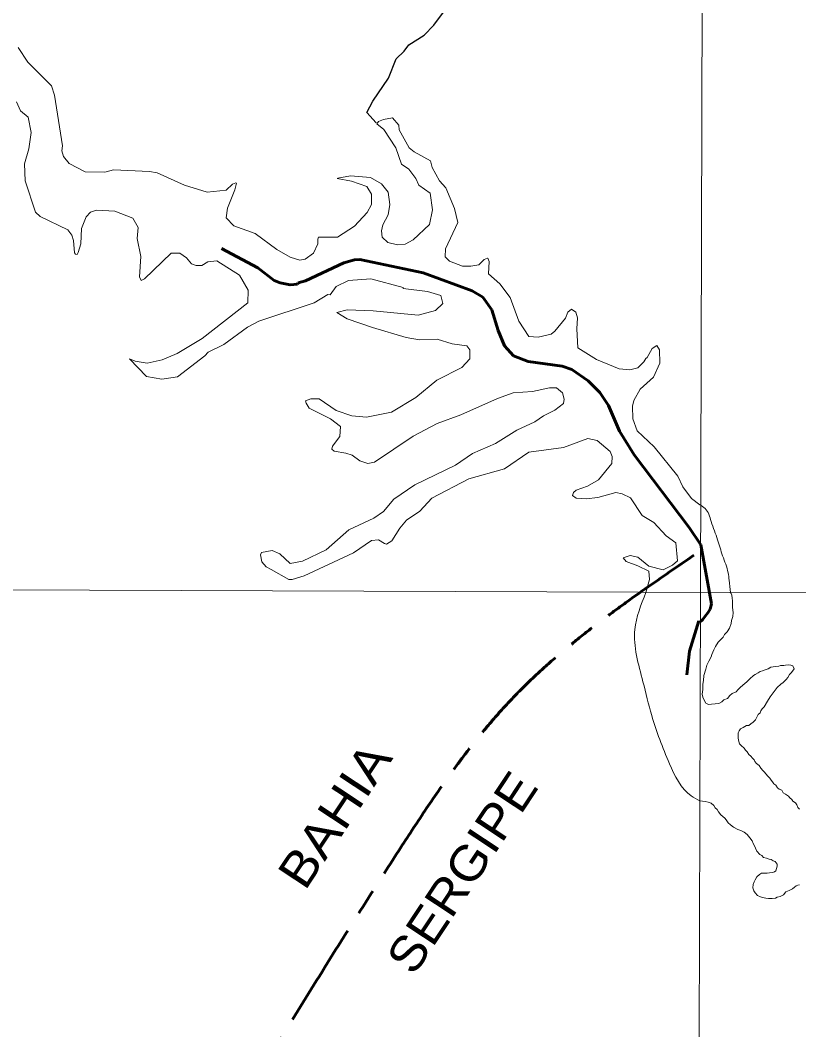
# Model space of a CAD drawing. Extents: x 553962 to 842807, y 8883888 to 9032388.
# Drawn here: x 601949 to 610893, y 8944676 to 8956284 of the extents above; entities that cross this region are included whole.
import ezdxf
from ezdxf.enums import TextEntityAlignment as Align

# ---------------------------------------------------------------- set-up
doc = ezdxf.new("R2010")
doc.units = 0
doc.header["$LTSCALE"] = 200
doc.linetypes.add('LONG_DASH_SHORT_DASH', pattern=[9.9, 6, -1.2, 1.5, -1.2])
for name, color, linetype, lineweight in [('1', 7, 'Continuous', 13), ('24', 7, 'Continuous', 25), ('25', 7, 'Continuous', 13), ('7', 7, 'Continuous', 90)]:
    doc.layers.add(name, color=color, linetype=linetype, lineweight=lineweight)
doc.layers.add('42', color=7, linetype='Continuous')

msp = doc.modelspace()

# ---------------------------------------------------------------- linework, layer by layer
at = {"layer": '1'}
msp.add_line((565315.3, 8949866.8), (791497.7, 8949052.2), dxfattribs=at)
msp.add_lwpolyline([(609971.9, 9023551.8), (609764.7, 8949706.7), (609734.2, 8939404.4)], dxfattribs=at)
at = {"layer": '24'}
msp.add_lwpolyline([(606039.3, 8955103.8), (605929.6, 8955224.5), (605999.4, 8955353.7), (606180, 8955619.3), (606269.2, 8955840.2), (606360.2, 8955926.9), (606411.5, 8955999.5), (606589.9, 8956112.1), (606699.8, 8956226.1), (606821.6, 8956390.6), (606950.7, 8956641.4)], dxfattribs=at)
at = {"layer": '25'}
for points in [[(604895.8, 8953649.4), (604648, 8953830.8), (604402.7, 8953921.2), (604313.5, 8954010.1), (604331.8, 8954124.8), (604416, 8954332.4), (604432.7, 8954411.5), (604424.9, 8954413.6), (604386.7, 8954398.7), (604315.2, 8954330), (604098.3, 8954307.6), (603837.5, 8954388.2), (603522.6, 8954529.5), (603434.3, 8954545.5), (603019.3, 8954562.1), (602920.8, 8954535.9), (602695.5, 8954541), (602512.3, 8954636.9), (602447.2, 8954715.8), (602427.7, 8954781.3), (602434.1, 8954838.6), (602343.7, 8955420.5), (602307.6, 8955528.7), (602034.6, 8955801.4), (601924, 8955971.4)], [(601906.3, 8955346.6), (601953.1, 8955243.3), (602040.9, 8955167.5), (602075.2, 8954992.2), (602048.3, 8954806.2), (601997.4, 8954631), (602004.3, 8954436.4), (602125.1, 8954076), (602178.8, 8954026.5), (602495.4, 8953875), (602540.8, 8953812.8), (602559.9, 8953751), (602571, 8953609), (602585, 8953593.4), (602602.1, 8953591.9), (602614.5, 8953612.1), (602644, 8953712.8), (602654.8, 8953889.2), (602707.2, 8954022.7), (602755.2, 8954075.4), (602826.2, 8954100.6), (603037.5, 8954088.3), (603242.6, 8954010), (603302.4, 8953902.3), (603291.6, 8953774.8), (603334.3, 8953568.7), (603320.8, 8953334.8), (603337.9, 8953292.8), (603376.7, 8953311.5), (603681.8, 8953605.2), (603783.3, 8953607.1), (603860.4, 8953553.3), (603916.9, 8953484.5), (603968.4, 8953462.4), (604033.7, 8953462.8), (604105.8, 8953505.2), (604208, 8953515.8), (604469.3, 8953354.2), (604566.2, 8953179.1), (604565.7, 8953033.2)], [(609755.4, 8950712.2), (609661.1, 8950783.5), (609561, 8950917.9), (609502.2, 8951042.1), (609232.8, 8951376.9), (609037.8, 8951563.3), (608987.2, 8951699.7), (608983.5, 8951846.5), (608997.5, 8951911.8), (609071.5, 8952043.1), (609222.8, 8952181.3), (609297.8, 8952340.2), (609292, 8952494.6), (609262.3, 8952545.1), (609208.4, 8952508.9), (609150.1, 8952407.8), (609137, 8952393.4), (609112.2, 8952354.9), (609043.5, 8952286.2), (608950.9, 8952265), (608829.5, 8952275.2), (608570.6, 8952384.4), (608354.7, 8952517.4), (608341.8, 8952734.8), (608352.3, 8952862.7), (608331.7, 8952926.3), (608281.3, 8952961.5), (608241.6, 8952927.5), (608214.1, 8952858.4), (608092.3, 8952708.4), (608046.9, 8952676.2), (607900.7, 8952638.1), (607791.6, 8952649), (607678.7, 8952823.7), (607576.2, 8953096.8), (607460.3, 8953252.1), (607330.5, 8953367), (607335.3, 8953510.5), (607319.8, 8953546.9), (607315.4, 8953548.9), (607278.7, 8953534.6), (607216.5, 8953473.1), (607127, 8953454.3), (607030.5, 8953457.3), (606882.1, 8953514.2), (606832.1, 8953564.1), (606835, 8953655.9), (606976.1, 8953957.7), (606939.6, 8954118.5), (606839.8, 8954356.2), (606764, 8954436.8), (606681.6, 8954591.6), (606663.8, 8954666.8), (606474.6, 8954769), (606419, 8954817.7), (606301.8, 8955025.5), (606297.6, 8955076.7), (606224.7, 8955160), (606120.8, 8955143.2), (606065.2, 8955120.1), (606045.1, 8955091.1), (606126.8, 8955027.9), (606264.5, 8954818.1), (606327.6, 8954629.3), (606412.6, 8954571)], [(606412.6, 8954571), (606492.4, 8954462.3), (606527.5, 8954387.4), (606659.3, 8954296.9), (606686, 8954102.5), (606651.8, 8953936.7), (606463.9, 8953759.9), (606370.3, 8953707.3), (606285.1, 8953700.2), (606172.6, 8953730.1), (606105.6, 8953789.7), (606098, 8953860.6), (606114.5, 8953932), (606175.8, 8954045.5), (606193.7, 8954164.2), (606175.7, 8954305.4), (606098.8, 8954404.1), (605973.2, 8954477.1), (605744.8, 8954495.8), (605598.2, 8954469.8), (605590.6, 8954462.3), (605753.2, 8954432.8), (605930.1, 8954372.2), (605986.4, 8954284.2), (605983.7, 8954165.7), (605933.2, 8954074.1), (605787.4, 8953917.3), (605593.6, 8953791), (605376.4, 8953790.1), (605366.2, 8953765.9), (605368.2, 8953714.1), (605319.2, 8953604.5), (605221.1, 8953536.7), (605160.9, 8953526.6), (605051.4, 8953560.8), (604895.8, 8953649.4)], [(604565.7, 8953033.2), (604039.8, 8952623.7), (603751, 8952453.4), (603581, 8952379.4), (603408.9, 8952341.9), (603268.4, 8952362.5), (603203, 8952391.3), (603399.1, 8952188.3), (603575.4, 8952157.8), (603757.4, 8952182.5), (604071.5, 8952424.1), (604106.4, 8952466.2), (604288.1, 8952555.8), (604561.1, 8952755.6), (604691.9, 8952825.4), (605325.8, 8953035.4), (605484, 8953128.6), (605511, 8953128.4), (605579.5, 8953221.7), (605719.6, 8953290.4), (605976.2, 8953310), (606348.4, 8953209.8), (606349.1, 8953199.3), (606627.5, 8953166), (606782.2, 8953118.9), (606803.1, 8953027.3), (606720.6, 8952947.4), (606519.6, 8952891.6), (606003.2, 8952941.1)], [(606003.2, 8952941.1), (605703.8, 8952954.5), (605588.1, 8952922.2), (605703.8, 8952849.4), (605995.3, 8952749.3), (606381.6, 8952634.1), (606534.5, 8952611), (606739.1, 8952617.5), (606911.6, 8952561.5), (607081, 8952539.2), (607113.4, 8952492.8), (607113.5, 8952391.1), (607023.8, 8952292), (606734.5, 8952146.5), (606495.7, 8951946), (606213.2, 8951778.7), (605929, 8951719.6), (605757, 8951735), (605578.7, 8951796.6), (605382.1, 8951930.4), (605288.8, 8951932.5), (605226.8, 8951908.2), (605232.2, 8951881.3), (605267.2, 8951822), (605514.5, 8951699.4), (605627.5, 8951614.5), (605620, 8951495.8), (605536.3, 8951386.5), (605528.7, 8951351.7), (605555.2, 8951329.8), (605690.4, 8951305.3), (605763.9, 8951283), (605848.8, 8951216.1), (605942.1, 8951185.6), (606018, 8951204.4), (606463.2, 8951500.4), (606738.6, 8951647.1), (607011.1, 8951745.5), (607430.1, 8951933.6), (607613.6, 8951999.1), (607833.1, 8952016.1), (608030.1, 8952056.4), (608109.9, 8952056.6), (608176.9, 8951998), (608199.3, 8951925.6), (608189.8, 8951877.6), (608090.2, 8951799.8), (607960.9, 8951735.6), (607862.5, 8951666.2), (607653, 8951570.5), (607410.8, 8951418.3), (607144.4, 8951302.6), (606950.8, 8951166.6), (606482.1, 8950942.3), (606242.9, 8950775.2), (606123, 8950635.5), (606012.1, 8950556.7), (605725, 8950424.5), (605463.8, 8950193.5), (605190.6, 8950065.5), (605051.5, 8950037.1), (604931.9, 8950147.3), (604842.4, 8950186), (604720.3, 8950162.6), (604710.1, 8950138.4)], [(604710.1, 8950138.4), (604726.6, 8950056.6), (604775, 8950000.1), (604833.2, 8949967.4), (605034.8, 8949852), (605074.3, 8949852.1), (605210.6, 8949895.6), (605776.5, 8950159.4), (605984.7, 8950300.3), (606066, 8950310.7), (606133.6, 8950266.2), (606157.8, 8950260.8), (606219.7, 8950297.6), (606309.2, 8950444.5), (606386.8, 8950535.4), (606539, 8950640.6), (606679, 8950789), (607103.1, 8951009.8), (607511.4, 8951127.6), (607793.4, 8951318.1), (608189.8, 8951370), (608470.1, 8951476.1), (608576.2, 8951452.3), (608726.2, 8951326.4), (608749.8, 8951266.5), (608747.2, 8951186.9), (608590.8, 8950999.1), (608464.4, 8950928.1), (608333.9, 8950879.5), (608305.4, 8950852.7), (608293.4, 8950819), (608336.8, 8950788.8), (608450, 8950780.2), (608584.4, 8950796.9), (608792.8, 8950853.3), (608865.7, 8950839.8)], [(608865.7, 8950839.8), (608961.3, 8950792.2), (609092.6, 8950589), (609228.6, 8950508.5), (609370.6, 8950354.8), (609479, 8950274.1), (609498.7, 8950068.9), (609441.2, 8950017.2), (609336.6, 8949965), (609169.4, 8950008.4), (609042.6, 8950111.6), (608957.7, 8950128.6), (608874.2, 8950101.3), (608908.7, 8950059.5), (609044.9, 8950008.9), (609169.7, 8949947.6), (609179.8, 8949852.8), (609137, 8949702.7)], [(609792.6, 8948650.3), (609799.1, 8948692.7), (609802.3, 8948751.2), (609825.2, 8948822.9), (609838.2, 8948868.4), (609861, 8948914), (609887.1, 8948962.8), (609893.6, 8948992.1), (609916.4, 8949044.2), (609935.9, 8949083.3), (609968.5, 8949132.1), (610001.1, 8949167.9), (610023.9, 8949190.7), (610040.2, 8949220), (610069.5, 8949252.6), (610095.5, 8949294.9), (610115.1, 8949347), (610121.6, 8949382.8), (610134.6, 8949428.4), (610141.1, 8949473.9), (610130.7, 8949532.9), (610130.9, 8949558), (610131.1, 8949578), (610131.3, 8949608.1), (610129, 8949638.1), (610124.3, 8949673.2), (610117, 8949693.3), (610108.9, 8949704.2)], [(610788.6, 8947343.2), (610773.7, 8947363.3), (610741.4, 8947383.6), (610714, 8947401.3), (610696.7, 8947431.4), (610669.3, 8947444.1), (610646.9, 8947459.3), (610629.6, 8947486.9), (610607.2, 8947504.6), (610592.4, 8947527.2), (610577.6, 8947547.4), (610560.2, 8947570), (610537.9, 8947590.2), (610515.6, 8947617.9), (610498.2, 8947638), (610480.8, 8947658.2), (610456, 8947683.4), (610438.8, 8947716), (610408.9, 8947736.2), (610389.1, 8947758.9), (610381.7, 8947779), (610361.9, 8947799.2), (610342, 8947821.8), (610319.7, 8947842), (610299.9, 8947872.2), (610282.5, 8947892.3), (610265.2, 8947912.5), (610232.9, 8947945.2), (610213.1, 8947965.4), (610205.8, 8947990.5), (610198.6, 8948030.6), (610196.3, 8948068.1), (610196.5, 8948090.7), (610206.7, 8948113.1), (610224.4, 8948135.5), (610254.5, 8948152.9), (610292.2, 8948175.1), (610319.7, 8948175), (610342.4, 8948194.8), (610367.5, 8948214.7), (610395.2, 8948239.6), (610407.9, 8948264.5), (610425.7, 8948299.4), (610450.9, 8948321.8), (610458.6, 8948344.3), (610471.2, 8948366.7), (610493.9, 8948389.1), (610533.4, 8948456.2), (610564.5, 8948504.9), (610611, 8948567), (610646.5, 8948613.2), (610686.8, 8948650.5), (610711.9, 8948670.4), (610749.7, 8948705.2), (610767.4, 8948727.6), (610787.7, 8948760), (610807.8, 8948782.4), (610838.2, 8948827.3), (610825.9, 8948859.9), (610803.5, 8948870.1), (610771, 8948870.3), (610741, 8948868), (610720.9, 8948865.6), (610683.4, 8948863.3), (610663.3, 8948858.5), (610630.8, 8948853.7), (610600.7, 8948848.9), (610573.2, 8948846.6), (610540.6, 8948826.7), (610505.4, 8948814.5), (610475.3, 8948802.1), (610447.8, 8948794.8), (610427.6, 8948779.9), (610392.5, 8948762.6), (610372.4, 8948747.7), (610330.1, 8948712.2), (610330.1, 8948712.2), (610297.5, 8948676.4), (610297.5, 8948676.4), (610248.6, 8948637.3), (610219.3, 8948611.3), (610219.3, 8948611.3), (610193.3, 8948585.2), (610173.7, 8948562.4), (610128.1, 8948542.9), (610102.1, 8948520.1), (610076, 8948484.3), (610033.6, 8948471.3), (610010.8, 8948448.5), (609975, 8948429), (609932.7, 8948422.5), (609892.2, 8948420.5), (609854.5, 8948416), (609854.5, 8948416), (609825.2, 8948432.2), (609808.9, 8948458.3), (609808.9, 8948458.3), (609789.3, 8948500.6), (609782.8, 8948533.1), (609789.3, 8948588.5), (609792.6, 8948650.3)], [(609757.5, 8947308.3), (609815.9, 8947301.8), (609850.4, 8947294.2), (609884.9, 8947280.7), (609915.6, 8947253.9), (609930.9, 8947229), (609953.9, 8947209.9), (609969.3, 8947183), (609969.3, 8947183), (609998, 8947148.6), (609998, 8947148.6), (610019.1, 8947129.4), (610043.1, 8947109), (610060.4, 8947088.9), (610082.7, 8947053.7), (610107.5, 8947031), (610141.8, 8947004.9), (610141.8, 8947004.9), (610194.6, 8946980.4), (610227.1, 8946967.6), (610266.9, 8946949.8), (610299.2, 8946922.1), (610314.1, 8946902), (610331.5, 8946881.8), (610356.2, 8946846.6), (610368.5, 8946816.5), (610388.2, 8946783.8), (610395.6, 8946763.7), (610412.8, 8946728.6), (610445.1, 8946690.8), (610470, 8946680.6), (610487.3, 8946655.5), (610522.2, 8946647.7), (610554.7, 8946637.5), (610577.2, 8946632.3), (610599.6, 8946617.2), (610622, 8946612), (610644.3, 8946579.3), (610644.1, 8946556.8), (610638.9, 8946529.3), (610631.2, 8946504.3), (610614, 8946490.7), (610590.3, 8946484), (610556.5, 8946480.6), (610530.9, 8946474.9), (610500.9, 8946475.1), (610465.9, 8946475.4), (610443.3, 8946460.5), (610410.6, 8946433.2), (610390.3, 8946398.2), (610381.7, 8946376.9), (610369.3, 8946345.4), (610365.9, 8946308.2), (610374.9, 8946274.4), (610391.8, 8946250.7), (610418.9, 8946220.3), (610453.9, 8946205.1), (610476.3, 8946197.4), (610513.8, 8946189.6), (610543.8, 8946186.9), (610588.8, 8946186.6), (610626.3, 8946188.9), (610646.4, 8946201.3), (610679, 8946208.6), (610716.7, 8946228.3), (610744.4, 8946260.7), (610782.1, 8946278), (610819.7, 8946297.8), (610842.4, 8946315.1), (610862.5, 8946332.5), (610882.6, 8946337.4), (610902.6, 8946342.3)], [(610900.1, 8947212.3), (610882.8, 8947232.4), (610870.5, 8947262.5), (610855.7, 8947285.2), (610825.8, 8947305.4), (610813.5, 8947325.5), (610788.6, 8947343.2)]]:
    msp.add_lwpolyline(points, dxfattribs=at)
for points in [[(610108.9, 8949704.2), (610092.8, 8949844.8), (610081.3, 8949930.9), (610018.2, 8950125.9), (609960.9, 8950309.5), (609886.3, 8950521.8), (609817.5, 8950670.9), (609755.4, 8950712.2)], [(609137, 8949702.7), (609010, 8949279.3), (609102.4, 8948678.5), (609204.1, 8948290.3), (609407.4, 8947735.7), (609657, 8947365.9), (609757.5, 8947308.3)]]:
    msp.add_spline(points, degree=3, dxfattribs=at)
at = {"layer": '7', "linetype": 'LONG_DASH_SHORT_DASH', "lineweight": 60}
for points in [[(604260.6, 8953658.9), (604677.1, 8953437.9), (604865.4, 8953293), (604936.7, 8953262.7), (605049.2, 8953243.2), (605133.2, 8953249.7), (605140.2, 8953264.9), (605226.7, 8953286.6), (605667.4, 8953494), (605788.2, 8953530.6), (605849.3, 8953532.9), (606579.7, 8953379.4), (607141.7, 8953171.8), (607262.6, 8953100.6), (607368.8, 8952953.3), (607440, 8952718.2), (607513.5, 8952540.9), (607615, 8952426.2), (607782.6, 8952361), (608175.1, 8952307.1), (608287.5, 8952268.2), (608473.6, 8952138.4), (608607.4, 8952004.5), (608709, 8951855.3), (608834.6, 8951559), (609001.1, 8951288.7), (609632.1, 8950450.2), (609766.1, 8950251.3)], [(609766.1, 8950251.3), (609892.1, 8949571.8), (609876.7, 8949511.8), (609848.8, 8949469.3), (609818.6, 8949432), (609785.7, 8949389.6), (609763.6, 8949371.8)], [(609608.9, 8948758.3), (609638.2, 8949029.6), (609745.9, 8949377.2)]]:
    msp.add_lwpolyline(points, dxfattribs=at)
msp.add_spline([(609688.1, 8950131.7), (607584.3, 8948466.4), (606301.7, 8946741.8), (602418.3, 8940294.4)], degree=3, dxfattribs=at)

# ---------------------------------------------------------------- texts
at = {"layer": '42'}
for s, width, p in [('BAHIA', 1.15, (605729.2, 8947032.4)), ('SERGIPE', 1.1, (607190.8, 8946373.9))]:
    msp.add_text(s, height=400, rotation=56.48, dxfattribs=dict(at, width=width)).set_placement(p, align=Align.CENTER)

doc.saveas('drawing.dxf')
